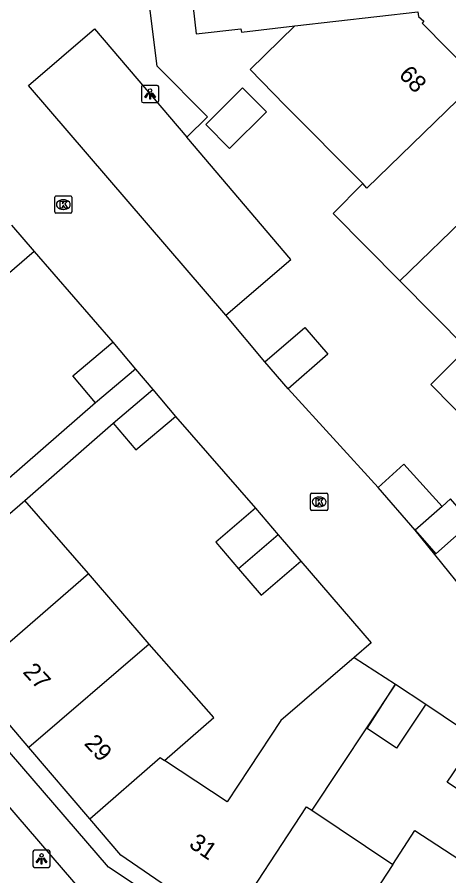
# Model space of a CAD drawing. Extents: x 160379 to 161131, y 383940 to 384849.
# Drawn here: x 160597.06 to 160622.08, y 384650.53 to 384700.27 of the extents above; entities that cross this region are included whole.
import ezdxf

# ---------------------------------------------------------------- set-up
doc = ezdxf.new("R2010")
doc.units = 0
for name, color, linetype in [('IMGEO_Kolk', 7, 'Continuous'), ('IMGEO_Lichtpunt', 7, 'Continuous'), ('IMGEO_Pand', 7, 'Continuous'), ('IMGEO_Pand_nummerreeks', 7, 'Continuous'), ('IMGEO_Parkeervlak_open', 7, 'Continuous'), ('IMGEO_Rijbaan_lokaal_open', 7, 'Continuous'), ('IMGEO_Voetgangersgebied_open', 7, 'Continuous'), ('IMGEO_Voetpad_open', 7, 'Continuous')]:
    doc.layers.add(name, color=color, linetype=linetype)

msp = doc.modelspace()

# ---------------------------------------------------------------- linework, layer by layer
at = {"layer": 'IMGEO_Kolk'}
for p, q in [((160599.311, 384689.913), (160600.163, 384689.913)), ((160599.236, 384688.987), (160599.236, 384689.839)), ((160599.724, 384689.693), (160599.749, 384689.693)), ((160600.237, 384689.839), (160600.237, 384688.987)), ((160599.747, 384689.133), (160599.722, 384689.133)), ((160600.163, 384688.913), (160599.311, 384688.913)), ((160614.064, 384671.766), (160614.064, 384672.618)), ((160614.139, 384672.692), (160614.991, 384672.692)), ((160615.065, 384672.618), (160615.065, 384671.766)), ((160614.552, 384672.472), (160614.577, 384672.472)), ((160614.991, 384671.692), (160614.139, 384671.692)), ((160614.575, 384671.912), (160614.55, 384671.912))]:
    msp.add_line(p, q, dxfattribs=at)
for points in [[(160599.311, 384689.913), (160600.163, 384689.913)], [(160599.236, 384688.987), (160599.236, 384689.839)], [(160599.557, 384689.613), (160599.68, 384689.613), (160599.68, 384689.462), (160599.81, 384689.613), (160599.974, 384689.613), (160599.828, 384689.462), (160599.981, 384689.213), (160599.829, 384689.213), (160599.744, 384689.377), (160599.68, 384689.31), (160599.68, 384689.213), (160599.557, 384689.213), (160599.557, 384689.613)], [(160600.237, 384689.839), (160600.237, 384688.987)], [(160600.163, 384688.913), (160599.311, 384688.913)], [(160614.064, 384671.766), (160614.064, 384672.618)], [(160614.139, 384672.692), (160614.991, 384672.692)], [(160615.065, 384672.618), (160615.065, 384671.766)], [(160614.385, 384672.392), (160614.508, 384672.392), (160614.508, 384672.241), (160614.638, 384672.392), (160614.802, 384672.392), (160614.656, 384672.241), (160614.809, 384671.992), (160614.657, 384671.992), (160614.572, 384672.156), (160614.508, 384672.089), (160614.508, 384671.992), (160614.385, 384671.992), (160614.385, 384672.392)], [(160614.991, 384671.692), (160614.139, 384671.692)]]:
    msp.add_lwpolyline(points, dxfattribs=at)
for centre, start, end in [((160599.313, 384689.837), 91.552, 178.448), ((160599.313, 384689.837), 91.552, 178.448), ((160600.161, 384689.837), 1.552, 88.448), ((160600.161, 384689.837), 1.552, 88.448), ((160599.313, 384688.989), 181.552, 268.448), ((160599.313, 384688.989), 181.552, 268.448), ((160600.161, 384688.989), 271.552, 358.448), ((160600.161, 384688.989), 271.552, 358.448), ((160614.141, 384672.616), 91.552, 178.448), ((160614.141, 384672.616), 91.552, 178.448), ((160614.989, 384672.616), 1.552, 88.448), ((160614.989, 384672.616), 1.552, 88.448), ((160614.141, 384671.768), 181.552, 268.448), ((160614.141, 384671.768), 181.552, 268.448), ((160614.989, 384671.768), 271.552, 358.448), ((160614.989, 384671.768), 271.552, 358.448)]:
    msp.add_arc(centre, 0.0765, start, end, dxfattribs=at)
for centre, major_axis, ratio, start_param, end_param in [((160599.723, 384689.413), (-0.387, 0.002), 0.722429, 4.712389, 7.853982), ((160599.748, 384689.413), (-0.39, 0.002), 0.717154, 1.570796, 4.712389), ((160614.551, 384672.192), (-0.387, 0.002), 0.722429, 4.712389, 7.853982), ((160614.576, 384672.192), (-0.39, 0.002), 0.717154, 1.570796, 4.712389)]:
    msp.add_ellipse(centre, major_axis=major_axis, ratio=ratio, start_param=start_param, end_param=end_param, dxfattribs=at)
at = {"layer": 'IMGEO_Lichtpunt'}
for p, q in [((160604.269, 384696.226), (160604.269, 384695.419)), ((160604.269, 384696.226), (160604.269, 384695.419)), ((160605.171, 384696.321), (160604.363, 384696.321)), ((160605.171, 384696.321), (160604.363, 384696.321)), ((160605.265, 384695.419), (160605.265, 384696.226)), ((160605.265, 384695.419), (160605.265, 384696.226)), ((160604.363, 384695.325), (160605.171, 384695.325)), ((160604.363, 384695.325), (160605.171, 384695.325)), ((160597.976, 384651.919), (160597.976, 384651.112)), ((160597.976, 384651.919), (160597.976, 384651.112)), ((160598.878, 384652.014), (160598.07, 384652.014)), ((160598.878, 384652.014), (160598.07, 384652.014)), ((160598.972, 384651.112), (160598.972, 384651.919)), ((160598.972, 384651.112), (160598.972, 384651.919)), ((160598.07, 384651.018), (160598.878, 384651.018)), ((160598.07, 384651.018), (160598.878, 384651.018))]:
    msp.add_line(p, q, dxfattribs=at)
for points in [[(160604.643, 384695.89), (160604.682, 384695.862), (160604.494, 384695.6), (160604.456, 384695.627), (160604.643, 384695.89)], [(160604.855, 384695.862), (160604.893, 384695.889), (160605.08, 384695.627), (160605.041, 384695.599), (160604.855, 384695.862)], [(160604.745, 384695.842), (160604.792, 384695.842), (160604.792, 384695.52), (160604.745, 384695.52), (160604.745, 384695.842)], [(160598.35, 384651.583), (160598.389, 384651.555), (160598.201, 384651.293), (160598.163, 384651.32), (160598.35, 384651.583)], [(160598.452, 384651.535), (160598.499, 384651.535), (160598.499, 384651.213), (160598.452, 384651.213), (160598.452, 384651.535)], [(160598.562, 384651.555), (160598.6, 384651.582), (160598.787, 384651.32), (160598.748, 384651.292), (160598.562, 384651.555)]]:
    msp.add_lwpolyline(points, dxfattribs=at)
for centre in [(160604.768, 384696.024), (160598.475, 384651.717)]:
    msp.add_circle(centre, 0.0994, dxfattribs=at)
for centre, start, end in [((160604.363, 384696.226), 90, 180), ((160604.363, 384696.226), 90, 180), ((160605.171, 384696.226), 0, 90), ((160605.171, 384696.226), 0, 90), ((160604.363, 384695.419), 180, 270), ((160604.363, 384695.419), 180, 270), ((160605.171, 384695.419), 270, 0), ((160605.171, 384695.419), 270, 360), ((160598.07, 384651.919), 90, 180), ((160598.07, 384651.919), 90, 180), ((160598.878, 384651.919), 0, 90), ((160598.878, 384651.919), 0, 90), ((160598.07, 384651.112), 180, 270), ((160598.07, 384651.112), 180, 270), ((160598.878, 384651.112), 270, 0), ((160598.878, 384651.112), 270, 360)]:
    msp.add_arc(centre, 0.0946, start, end, dxfattribs=at)
at = {"layer": 'IMGEO_Pand'}
for points in [[(160612.307, 384705.903), (160609.351, 384705.541), (160609.389, 384705.214), (160606.799, 384704.916), (160607.444, 384699.306), (160610.034, 384699.604), (160610.057, 384699.405), (160613.161, 384699.762)], [(160613.161, 384699.762), (160620.29, 384700.582), (160620.321, 384700.317)], [(160620.321, 384700.317), (160620.637, 384700.035), (160620.544, 384699.931), (160623.45, 384696.968), (160623.547, 384697.069), (160623.902, 384696.729)], [(160617.093, 384690.628), (160612.582, 384695.164), (160610.564, 384697.247), (160613.161, 384699.762)], [(160623.902, 384696.729), (160617.34, 384690.373), (160617.093, 384690.628)], [(160607.996, 384694.046), (160609.378, 384692.656), (160611.512, 384694.778), (160610.13, 384696.168), (160607.996, 384694.046)], [(160619.246, 384684.994), (160627.55, 384693.039)], [(160619.246, 384684.994), (160615.379, 384688.894), (160617.093, 384690.628)], [(160596.733, 384688.23), (160598.046, 384686.689)], [(160598.046, 384686.689), (160595.749, 384684.733), (160594.436, 384686.274)], [(160623.136, 384681.071), (160619.246, 384684.994)], [(160611.422, 384680.305), (160613.729, 384682.295), (160615.069, 384680.74), (160612.762, 384678.751)], [(160601.611, 384677.926), (160600.289, 384679.49), (160602.607, 384681.449)], [(160602.607, 384681.449), (160603.929, 384679.885)], [(160624.829, 384675.156), (160621.032, 384678.985), (160623.136, 384681.071)], [(160612.762, 384678.751), (160611.422, 384680.305)], [(160603.929, 384679.885), (160601.611, 384677.926)], [(160602.63, 384676.762), (160604.933, 384678.705)], [(160604.933, 384678.705), (160606.247, 384677.148)], [(160602.63, 384676.762), (160603.944, 384675.205), (160606.247, 384677.148)], [(160617.981, 384673.02), (160619.477, 384674.374), (160621.689, 384671.929)], [(160620.126, 384670.564), (160617.981, 384673.02)], [(160590.599, 384666.32), (160597.497, 384672.274)], [(160601.19, 384668.047), (160597.497, 384672.274)], [(160620.126, 384670.564), (160621.323, 384669.193), (160623.385, 384670.994), (160622.188, 384672.365), (160621.689, 384671.929)], [(160610.877, 384671.825), (160608.579, 384669.851), (160609.896, 384668.318)], [(160610.877, 384671.825), (160612.194, 384670.292)], [(160621.689, 384671.929), (160620.126, 384670.564)], [(160612.194, 384670.292), (160609.896, 384668.318)], [(160612.194, 384670.292), (160613.511, 384668.758)], [(160609.896, 384668.318), (160611.213, 384666.784), (160613.511, 384668.758)], [(160594.251, 384662.046), (160601.19, 384668.047)], [(160604.705, 384663.959), (160601.19, 384668.047)], [(160604.705, 384663.959), (160597.735, 384657.97)], [(160605.607, 384657.208), (160608.466, 384659.702), (160604.705, 384663.959)], [(160616.605, 384663.183), (160612.339, 384659.533), (160610.515, 384656.757), (160609.236, 384654.81), (160605.607, 384657.208)], [(160616.605, 384663.183), (160618.983, 384661.638)], [(160597.735, 384657.97), (160594.251, 384662.046)], [(160618.983, 384661.638), (160614.136, 384654.331)], [(160620.745, 384660.478), (160619.051, 384657.932), (160617.355, 384659.06), (160618.983, 384661.638)], [(160618.983, 384661.638), (160620.745, 384660.478)], [(160625.402, 384657.347), (160623.689, 384654.813), (160621.997, 384655.956), (160623.71, 384658.49)], [(160601.275, 384653.829), (160597.735, 384657.97)], [(160601.275, 384653.829), (160605.351, 384657.377), (160605.607, 384657.208)], [(160609.252, 384647.531), (160613.83, 384654.537), (160614.136, 384654.331)], [(160614.136, 384654.331), (160618.831, 384651.188)], [(160609.252, 384647.531), (160606.086, 384649.659), (160603.065, 384651.735), (160601.275, 384653.829)], [(160618.831, 384651.188), (160620.12, 384653.161), (160623.11, 384651.208), (160625.446, 384649.67), (160624.1, 384647.719)], [(160618.831, 384651.188), (160614.264, 384644.199)]]:
    msp.add_lwpolyline(points, dxfattribs=at)
at = {"layer": 'IMGEO_Parkeervlak_open'}
msp.add_lwpolyline([(160609.152, 384683.015), (160612.932, 384686.237), (160606.893, 384693.322)], dxfattribs=at)
at = {"layer": 'IMGEO_Rijbaan_lokaal_open'}
for points in [[(160606.893, 384693.322), (160608.099, 384694.488), (160605.178, 384697.436), (160603.883, 384707.75)], [(160609.152, 384683.015), (160597.712, 384696.312), (160601.544, 384699.598), (160606.893, 384693.322)], [(160598.046, 384686.689), (160602.607, 384681.449)], [(160611.422, 384680.305), (160609.152, 384683.015)], [(160603.929, 384679.885), (160604.933, 384678.705)], [(160617.981, 384673.02), (160612.762, 384678.751)], [(160606.247, 384677.148), (160610.877, 384671.825)], [(160626.128, 384664.095), (160624.448, 384665.225), (160620.126, 384670.564)], [(160613.511, 384668.758), (160617.582, 384664.019), (160616.605, 384663.183)], [(160620.745, 384660.478), (160623.71, 384658.49)]]:
    msp.add_lwpolyline(points, dxfattribs=at)
at = {"layer": 'IMGEO_Voetgangersgebied_open'}
for points in [[(160559.369, 384705.242), (160560.394, 384696.477), (160579.65, 384674.149), (160588.127, 384664.318), (160601.036, 384649.348), (160616.046, 384639.404)], [(160654.648, 384616.35), (160602.352, 384651.039), (160589.774, 384665.608)]]:
    msp.add_lwpolyline(points, dxfattribs=at)
at = {"layer": 'IMGEO_Voetpad_open'}
for points in [[(160601.611, 384677.926), (160596.45, 384673.441)], [(160597.497, 384672.274), (160602.63, 384676.762)]]:
    msp.add_lwpolyline(points, dxfattribs=at)

# ---------------------------------------------------------------- texts
at = {"layer": 'IMGEO_Pand_nummerreeks'}
for s, rotation, p in [('68', 313.3117, (160619.135, 384696.89)), ('27', 312.592, (160597.343, 384662.31)), ('29', 312.592, (160600.902, 384658.166)), ('31', 325.5533, (160606.959, 384652.237))]:
    msp.add_text(s, height=1, rotation=rotation, dxfattribs=at).set_placement(p)

doc.saveas('drawing.dxf')
